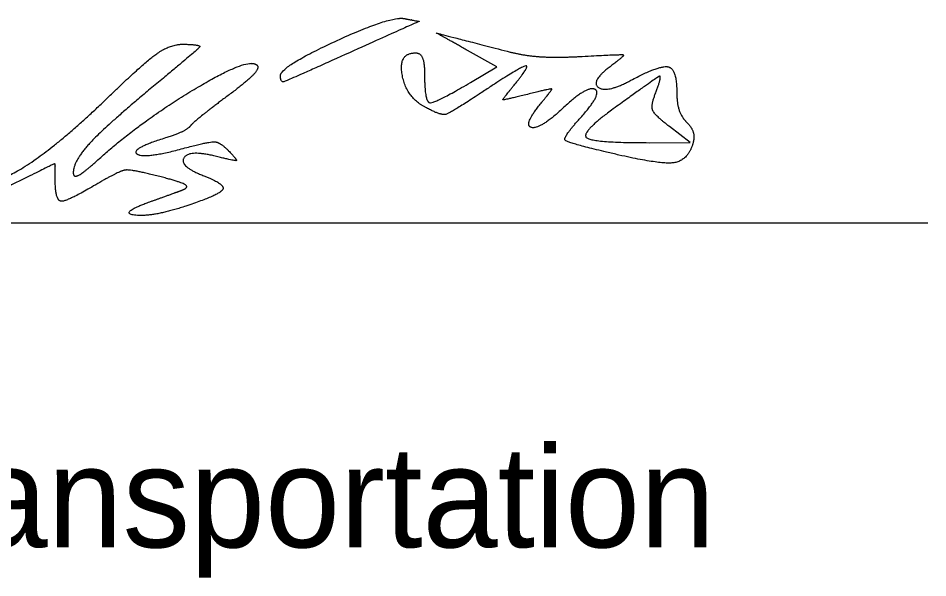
# Model space of a CAD drawing. Extents: x 0 to 40.2, y 0 to 22.
# Drawn here: x 26.766 to 28.028, y 6.637 to 7.413 of the extents above; entities that cross this region are included whole.
import ezdxf

# ---------------------------------------------------------------- set-up
doc = ezdxf.new("R2010")
doc.units = 0
doc.layers.add('GM_X_Adjacent_County', color=7, linetype='Continuous')
doc.layers.add('GM_X_Adjacent_County_Text', color=7, linetype='Continuous')

msp = doc.modelspace()

# ---------------------------------------------------------------- linework, layer by layer
at = {"layer": 'GM_X_Adjacent_County'}
msp.add_line((24.5279, 7.1296), (28.0279, 7.1296), dxfattribs=at)
at = {"layer": 'GM_X_Adjacent_County_Text'}
for p, q in [((27.1295, 7.3338), (27.1295, 7.3338)), ((27.582, 7.2276), (27.582, 7.2276))]:
    msp.add_line(p, q, dxfattribs=at)
for points in [[(27.3933, 7.3242), (27.4297, 7.3458), (27.3889, 7.3687)], [(27.642, 7.2407), (27.6982, 7.2408), (27.6695, 7.2629)]]:
    msp.add_lwpolyline(points, dxfattribs=at)
for points in [[(27.1295, 7.3338), (27.1295, 7.3462), (27.2823, 7.4165), (27.3012, 7.4128)], [(27.3012, 7.4128), (27.3219, 7.4088), (27.3226, 7.4092), (27.201, 7.3546)], [(27.3889, 7.3687), (27.3461, 7.3928), (27.3452, 7.3929), (27.4482, 7.3664)], [(26.8951, 7.3081), (26.9403, 7.3519), (26.9774, 7.3775), (26.9951, 7.3772)], [(26.9951, 7.3772), (27.0194, 7.3767), (27.0156, 7.3703), (26.967, 7.3303)], [(27.3305, 7.2897), (27.304, 7.3039), (27.293, 7.3652), (27.317, 7.3652)], [(27.317, 7.3652), (27.3238, 7.3652), (27.3295, 7.3512), (27.3295, 7.334)], [(27.4482, 7.3664), (27.4688, 7.3612), (27.5138, 7.3584), (27.5482, 7.3603)], [(27.5482, 7.3603), (27.6031, 7.3634), (27.608, 7.3618), (27.5881, 7.347)], [(26.8763, 7.2169), (26.93, 7.2657), (27.0769, 7.3557), (27.0938, 7.35)], [(27.0938, 7.35), (27.1022, 7.3473), (27.087, 7.3285), (27.0599, 7.3083)], [(27.201, 7.3546), (27.1385, 7.3265), (27.1295, 7.3239), (27.1295, 7.3338)], [(27.4529, 7.3194), (27.4773, 7.349), (27.4615, 7.3452), (27.4052, 7.308)], [(27.5881, 7.347), (27.5593, 7.3255), (27.5822, 7.3091), (27.6159, 7.3272)], [(27.6159, 7.3272), (27.6561, 7.3487), (27.6795, 7.3429), (27.6795, 7.3115)], [(26.967, 7.3303), (26.8929, 7.2694), (26.842, 7.2158), (26.842, 7.1991)], [(27.3295, 7.334), (27.3295, 7.2972), (27.3438, 7.295), (27.3933, 7.3242)], [(27.6497, 7.3084), (27.6596, 7.3342), (27.6514, 7.3311), (27.5888, 7.2856)], [(27.4723, 7.3077), (27.4392, 7.2995), (27.4374, 7.3006), (27.4529, 7.3194)], [(27.4924, 7.297), (27.507, 7.3146), (27.5047, 7.3158), (27.4723, 7.3077)], [(27.5462, 7.2756), (27.5767, 7.3092), (27.5551, 7.3202), (27.5211, 7.2882)], [(27.6795, 7.3115), (27.6795, 7.2957), (27.6858, 7.2764), (27.6936, 7.2686)], [(26.7295, 7.2012), (26.7295, 7.1784), (26.8248, 7.2399), (26.8951, 7.3081)], [(27.0599, 7.3083), (27.0328, 7.2881), (27.0079, 7.2681), (27.0045, 7.2639)], [(27.4052, 7.308), (27.3652, 7.2815), (27.3519, 7.2782), (27.3305, 7.2897)], [(27.5211, 7.2882), (27.4892, 7.2583), (27.4661, 7.2653), (27.4924, 7.297)], [(27.6695, 7.2629), (27.6491, 7.2786), (27.6434, 7.2918), (27.6497, 7.3084)], [(27.5888, 7.2856), (27.5461, 7.2545), (27.5626, 7.2406), (27.642, 7.2407)], [(27.582, 7.2276), (27.5272, 7.2405), (27.5215, 7.2482), (27.5462, 7.2756)], [(27.0045, 7.2639), (27.001, 7.2596), (26.9856, 7.2522), (26.9701, 7.2473)], [(27.6936, 7.2686), (27.7014, 7.2608), (27.7044, 7.2456), (27.7003, 7.2348)], [(26.9701, 7.2473), (26.9206, 7.2319), (26.9401, 7.2182), (26.9919, 7.232)], [(26.9919, 7.232), (27.0302, 7.2423), (27.0455, 7.2417), (27.0575, 7.2294)], [(27.7003, 7.2348), (27.6922, 7.2137), (27.651, 7.2112), (27.582, 7.2276)], [(27.0388, 7.222), (27.0021, 7.231), (26.9889, 7.208), (27.0232, 7.1948)], [(27.0575, 7.2294), (27.0702, 7.2165), (27.0666, 7.2151), (27.0388, 7.222)], [(26.817, 7.1887), (26.817, 7.2116), (26.8159, 7.2116), (26.7698, 7.1887)], [(26.842, 7.1991), (26.842, 7.1916), (26.8574, 7.1997), (26.8763, 7.2169)], [(26.9621, 7.1937), (26.9233, 7.2036), (26.9065, 7.2019), (26.8789, 7.1857)], [(26.7698, 7.1887), (26.7324, 7.1703), (26.7138, 7.1679), (26.6807, 7.1774)], [(26.8789, 7.1857), (26.8339, 7.159), (26.817, 7.1599), (26.817, 7.1887)], [(26.992, 7.1745), (27.0034, 7.1786), (26.9917, 7.1861), (26.9621, 7.1937)], [(27.0232, 7.1948), (27.0538, 7.183), (27.0449, 7.1681), (26.9981, 7.1527)], [(26.9482, 7.1587), (26.962, 7.1636), (26.9817, 7.1707), (26.992, 7.1745)], [(26.9981, 7.1527), (26.9515, 7.1373), (26.9042, 7.143), (26.9482, 7.1587)]]:
    msp.add_open_spline(points, degree=2, dxfattribs=at)

# ---------------------------------------------------------------- texts
msp.add_text('Director, Department of Transportation', height=0.14, dxfattribs=at).set_placement((24.5279, 6.6796))

doc.saveas('drawing.dxf')
